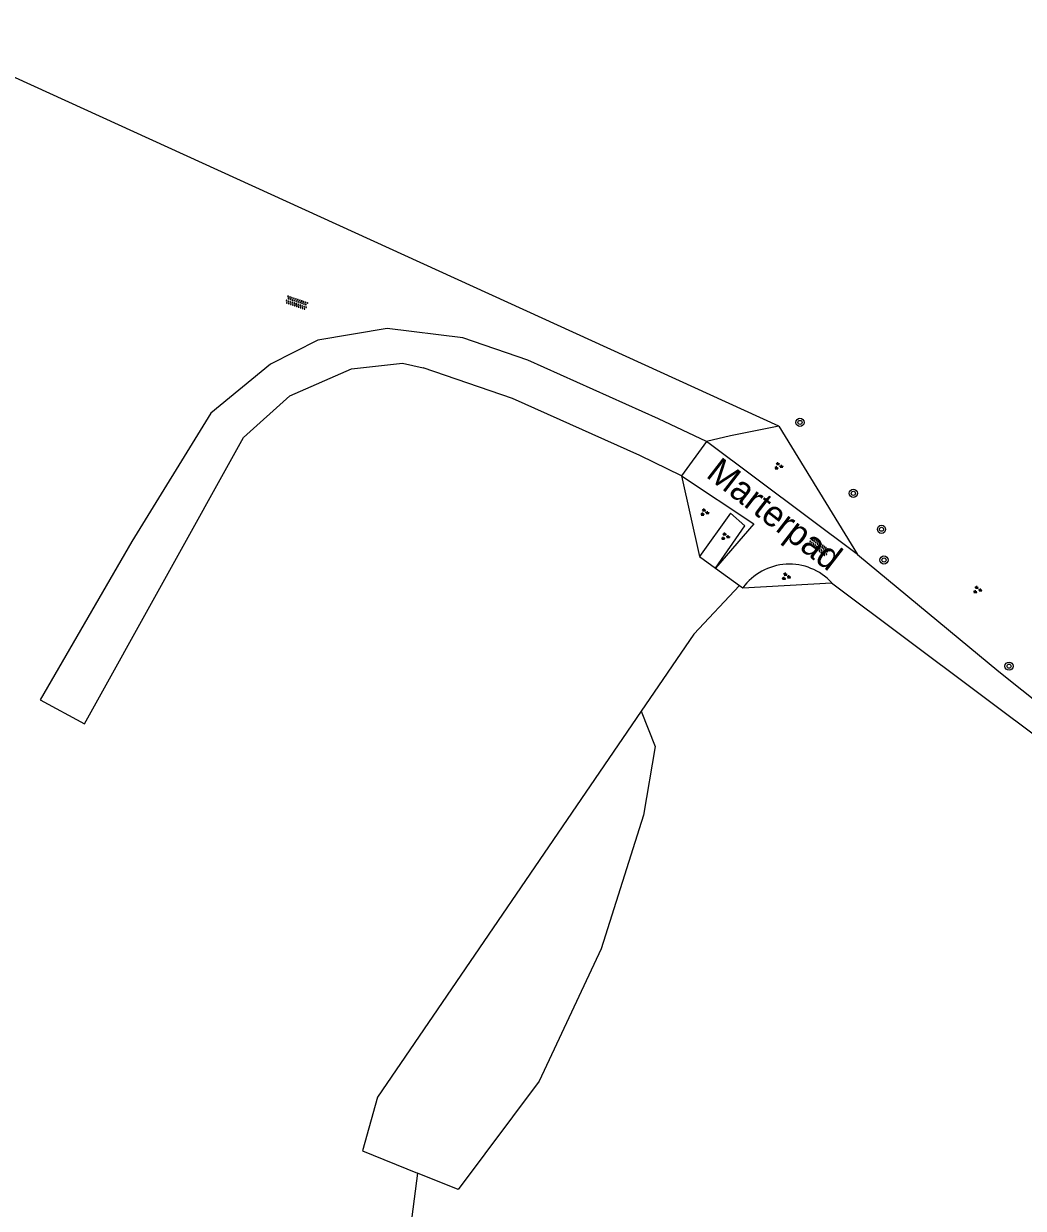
# Model space of a CAD drawing. Extents: x 124000 to 129000, y 395500 to 397503.
# Drawn here: x 127899.3 to 127996.5, y 396131.9 to 396247.1 of the extents above; entities that cross this region are included whole.
import ezdxf

# ---------------------------------------------------------------- set-up
doc = ezdxf.new("R2010")
doc.units = 0
for name, color, linetype in [('gg-afsc-hekwerk', 7, 'Continuous'), ('gg-anno-openbare ruimte label', 7, 'Continuous'), ('gg-knt-onverhard', 7, 'Continuous'), ('gt-grn-groengrens', 7, 'Continuous'), ('gt-grn-vlakafsluiter', 7, 'Continuous'), ('gt-symb-boom', 7, 'Continuous'), ('gt-symb-groenvak', 7, 'Continuous'), ('gt-symb-overige verharding', 7, 'Continuous'), ('gx-grn-maaiveld', 7, 'Continuous')]:
    doc.layers.add(name, color=color, linetype=linetype)

# ---------------------------------------------------------------- blocks, each defined once
blk = doc.blocks.new('gt0-BOOM')
at = {"layer": 'gt-symb-boom'}
for radius in [0.4, 0.2]:
    blk.add_circle((0, 0), radius, dxfattribs=at)
blk = doc.blocks.new('gt0-GRVAK')
at = {"layer": 'gt-symb-groenvak'}
for p, q in [((-0.11, 0.19), (-0.23, 0.24)), ((-0.18, 0.15), (0.09, 0.15)), ((-0.09, 0.21), (-0.16, 0.32)), ((-0.05, 0.21), (-0.05, 0.39)), ((0, 0.21), (0.06, 0.32)), ((0.01, 0.19), (0.13, 0.24)), ((0.26, -0.05), (0.2, 0.06)), ((0.3, -0.05), (0.3, 0.13)), ((0.35, -0.05), (0.41, 0.06)), ((-0.25, -0.23), (-0.36, -0.18)), ((-0.32, -0.26), (-0.05, -0.26)), ((-0.23, -0.21), (-0.29, -0.09)), ((-0.18, -0.2), (-0.18, -0.02)), ((-0.14, -0.21), (-0.07, -0.09)), ((-0.12, -0.23), (0, -0.18)), ((0.24, -0.07), (0.12, -0.02)), ((0.17, -0.11), (0.44, -0.11)), ((0.37, -0.07), (0.49, -0.02))]:
    blk.add_line(p, q, dxfattribs=at)
blk = doc.blocks.new('gt0-OVH')
at = {"layer": 'gt-symb-overige verharding'}
for points in [[(-0.97, 0.3), (-0.97, 0.31), (-0.96, 0.32), (-0.97, 0.33), (-0.97, 0.34), (-0.98, 0.35), (-0.99, 0.35), (-1, 0.36), (-1.01, 0.35), (-1.02, 0.35), (-1.03, 0.34), (-1.03, 0.33), (-1.04, 0.32), (-1.03, 0.31), (-1.03, 0.3), (-1.02, 0.29), (-1.01, 0.29), (-1, 0.28), (-0.99, 0.29), (-0.98, 0.29)], [(-0.87, 0.11), (-0.87, 0.12), (-0.86, 0.13), (-0.87, 0.14), (-0.87, 0.15), (-0.88, 0.16), (-0.89, 0.16), (-0.9, 0.16), (-0.91, 0.16), (-0.92, 0.16), (-0.93, 0.15), (-0.93, 0.14), (-0.94, 0.13), (-0.93, 0.12), (-0.93, 0.11), (-0.92, 0.1), (-0.91, 0.09), (-0.9, 0.09), (-0.89, 0.09), (-0.88, 0.1)], [(-0.77, 0.3), (-0.77, 0.31), (-0.76, 0.32), (-0.77, 0.33), (-0.77, 0.34), (-0.78, 0.35), (-0.79, 0.35), (-0.8, 0.36), (-0.81, 0.35), (-0.82, 0.35), (-0.83, 0.34), (-0.83, 0.33), (-0.84, 0.32), (-0.83, 0.31), (-0.83, 0.3), (-0.82, 0.29), (-0.81, 0.29), (-0.8, 0.28), (-0.79, 0.29), (-0.78, 0.29)], [(-0.67, 0.11), (-0.67, 0.12), (-0.66, 0.13), (-0.67, 0.14), (-0.67, 0.15), (-0.68, 0.16), (-0.69, 0.16), (-0.7, 0.16), (-0.71, 0.16), (-0.72, 0.16), (-0.73, 0.15), (-0.73, 0.14), (-0.74, 0.13), (-0.73, 0.12), (-0.73, 0.11), (-0.72, 0.1), (-0.71, 0.09), (-0.7, 0.09), (-0.69, 0.09), (-0.68, 0.1)], [(-0.57, 0.3), (-0.57, 0.31), (-0.56, 0.32), (-0.57, 0.33), (-0.57, 0.34), (-0.58, 0.35), (-0.59, 0.35), (-0.6, 0.36), (-0.61, 0.35), (-0.62, 0.35), (-0.63, 0.34), (-0.63, 0.33), (-0.64, 0.32), (-0.63, 0.31), (-0.63, 0.3), (-0.62, 0.29), (-0.61, 0.29), (-0.6, 0.28), (-0.59, 0.29), (-0.58, 0.29)], [(-0.47, 0.11), (-0.47, 0.12), (-0.46, 0.13), (-0.47, 0.14), (-0.47, 0.15), (-0.48, 0.16), (-0.49, 0.16), (-0.5, 0.16), (-0.51, 0.16), (-0.52, 0.16), (-0.53, 0.15), (-0.53, 0.14), (-0.54, 0.13), (-0.53, 0.12), (-0.53, 0.11), (-0.52, 0.1), (-0.51, 0.09), (-0.5, 0.09), (-0.49, 0.09), (-0.48, 0.1)], [(-0.37, 0.3), (-0.37, 0.31), (-0.36, 0.32), (-0.37, 0.33), (-0.37, 0.34), (-0.38, 0.35), (-0.39, 0.35), (-0.4, 0.36), (-0.41, 0.35), (-0.42, 0.35), (-0.43, 0.34), (-0.43, 0.33), (-0.44, 0.32), (-0.43, 0.31), (-0.43, 0.3), (-0.42, 0.29), (-0.41, 0.29), (-0.4, 0.28), (-0.39, 0.29), (-0.38, 0.29)], [(-0.27, 0.11), (-0.27, 0.12), (-0.26, 0.13), (-0.27, 0.14), (-0.27, 0.15), (-0.28, 0.16), (-0.29, 0.16), (-0.3, 0.16), (-0.31, 0.16), (-0.32, 0.16), (-0.33, 0.15), (-0.33, 0.14), (-0.34, 0.13), (-0.33, 0.12), (-0.33, 0.11), (-0.32, 0.1), (-0.31, 0.09), (-0.3, 0.09), (-0.29, 0.09), (-0.28, 0.1)], [(-0.17, 0.3), (-0.17, 0.31), (-0.16, 0.32), (-0.17, 0.33), (-0.17, 0.34), (-0.18, 0.35), (-0.19, 0.35), (-0.2, 0.36), (-0.21, 0.35), (-0.22, 0.35), (-0.23, 0.34), (-0.23, 0.33), (-0.24, 0.32), (-0.23, 0.31), (-0.23, 0.3), (-0.22, 0.29), (-0.21, 0.29), (-0.2, 0.28), (-0.19, 0.29), (-0.18, 0.29)], [(-0.07, 0.11), (-0.07, 0.12), (-0.06, 0.13), (-0.07, 0.14), (-0.07, 0.15), (-0.08, 0.16), (-0.09, 0.16), (-0.1, 0.16), (-0.11, 0.16), (-0.12, 0.16), (-0.13, 0.15), (-0.13, 0.14), (-0.14, 0.13), (-0.13, 0.12), (-0.13, 0.11), (-0.12, 0.1), (-0.11, 0.09), (-0.1, 0.09), (-0.09, 0.09), (-0.08, 0.1)], [(0.03, 0.3), (0.03, 0.31), (0.04, 0.32), (0.03, 0.33), (0.03, 0.34), (0.02, 0.35), (0.01, 0.35), (0, 0.36), (-0.01, 0.35), (-0.02, 0.35), (-0.03, 0.34), (-0.03, 0.33), (-0.04, 0.32), (-0.03, 0.31), (-0.03, 0.3), (-0.02, 0.29), (-0.01, 0.29), (0, 0.28), (0.01, 0.29), (0.02, 0.29)], [(0.13, 0.11), (0.13, 0.12), (0.14, 0.13), (0.13, 0.14), (0.13, 0.15), (0.12, 0.16), (0.11, 0.16), (0.1, 0.16), (0.09, 0.16), (0.08, 0.16), (0.07, 0.15), (0.07, 0.14), (0.06, 0.13), (0.07, 0.12), (0.07, 0.11), (0.08, 0.1), (0.09, 0.09), (0.1, 0.09), (0.11, 0.09), (0.12, 0.1)], [(0.23, 0.3), (0.23, 0.31), (0.24, 0.32), (0.23, 0.33), (0.23, 0.34), (0.22, 0.35), (0.21, 0.35), (0.2, 0.36), (0.19, 0.35), (0.18, 0.35), (0.17, 0.34), (0.17, 0.33), (0.16, 0.32), (0.17, 0.31), (0.17, 0.3), (0.18, 0.29), (0.19, 0.29), (0.2, 0.28), (0.21, 0.29), (0.22, 0.29)], [(0.33, 0.11), (0.33, 0.12), (0.34, 0.13), (0.33, 0.14), (0.33, 0.15), (0.32, 0.16), (0.31, 0.16), (0.3, 0.16), (0.29, 0.16), (0.28, 0.16), (0.27, 0.15), (0.27, 0.14), (0.26, 0.13), (0.27, 0.12), (0.27, 0.11), (0.28, 0.1), (0.29, 0.09), (0.3, 0.09), (0.31, 0.09), (0.32, 0.1)], [(0.43, 0.3), (0.43, 0.31), (0.44, 0.32), (0.43, 0.33), (0.43, 0.34), (0.42, 0.35), (0.41, 0.35), (0.4, 0.36), (0.39, 0.35), (0.38, 0.35), (0.37, 0.34), (0.37, 0.33), (0.36, 0.32), (0.37, 0.31), (0.37, 0.3), (0.38, 0.29), (0.39, 0.29), (0.4, 0.28), (0.41, 0.29), (0.42, 0.29)], [(0.53, 0.11), (0.53, 0.12), (0.54, 0.13), (0.53, 0.14), (0.53, 0.15), (0.52, 0.16), (0.51, 0.16), (0.5, 0.16), (0.49, 0.16), (0.48, 0.16), (0.47, 0.15), (0.47, 0.14), (0.46, 0.13), (0.47, 0.12), (0.47, 0.11), (0.48, 0.1), (0.49, 0.09), (0.5, 0.09), (0.51, 0.09), (0.52, 0.1)], [(0.63, 0.3), (0.63, 0.31), (0.64, 0.32), (0.63, 0.33), (0.63, 0.34), (0.62, 0.35), (0.61, 0.35), (0.6, 0.36), (0.59, 0.35), (0.58, 0.35), (0.57, 0.34), (0.57, 0.33), (0.56, 0.32), (0.57, 0.31), (0.57, 0.3), (0.58, 0.29), (0.59, 0.29), (0.6, 0.28), (0.61, 0.29), (0.62, 0.29)], [(0.73, 0.11), (0.73, 0.12), (0.74, 0.13), (0.73, 0.14), (0.73, 0.15), (0.72, 0.16), (0.71, 0.16), (0.7, 0.16), (0.69, 0.16), (0.68, 0.16), (0.67, 0.15), (0.67, 0.14), (0.66, 0.13), (0.67, 0.12), (0.67, 0.11), (0.68, 0.1), (0.69, 0.09), (0.7, 0.09), (0.71, 0.09), (0.72, 0.1)], [(0.83, 0.3), (0.83, 0.31), (0.84, 0.32), (0.83, 0.33), (0.83, 0.34), (0.82, 0.35), (0.81, 0.35), (0.8, 0.36), (0.79, 0.35), (0.78, 0.35), (0.77, 0.34), (0.77, 0.33), (0.76, 0.32), (0.77, 0.31), (0.77, 0.3), (0.78, 0.29), (0.79, 0.29), (0.8, 0.28), (0.81, 0.29), (0.82, 0.29)], [(0.93, 0.11), (0.93, 0.12), (0.94, 0.13), (0.93, 0.14), (0.93, 0.15), (0.92, 0.16), (0.91, 0.16), (0.9, 0.16), (0.89, 0.16), (0.88, 0.16), (0.87, 0.15), (0.87, 0.14), (0.86, 0.13), (0.87, 0.12), (0.87, 0.11), (0.88, 0.1), (0.89, 0.09), (0.9, 0.09), (0.91, 0.09), (0.92, 0.1)], [(1.03, 0.3), (1.03, 0.31), (1.04, 0.32), (1.03, 0.33), (1.03, 0.34), (1.02, 0.35), (1.01, 0.35), (1, 0.36), (0.99, 0.35), (0.98, 0.35), (0.97, 0.34), (0.97, 0.33), (0.96, 0.32), (0.97, 0.31), (0.97, 0.3), (0.98, 0.29), (0.99, 0.29), (1, 0.28), (1.01, 0.29), (1.02, 0.29)], [(-0.97, -0.14), (-0.97, -0.13), (-0.96, -0.12), (-0.97, -0.11), (-0.97, -0.1), (-0.98, -0.09), (-0.99, -0.09), (-1, -0.08), (-1.01, -0.09), (-1.02, -0.09), (-1.03, -0.1), (-1.03, -0.11), (-1.04, -0.12), (-1.03, -0.13), (-1.03, -0.14), (-1.02, -0.15), (-1.01, -0.15), (-1, -0.16), (-0.99, -0.15), (-0.98, -0.15)], [(-0.87, -0.33), (-0.87, -0.32), (-0.86, -0.31), (-0.87, -0.3), (-0.87, -0.29), (-0.88, -0.28), (-0.89, -0.28), (-0.9, -0.28), (-0.91, -0.28), (-0.92, -0.28), (-0.93, -0.29), (-0.93, -0.3), (-0.94, -0.31), (-0.93, -0.32), (-0.93, -0.33), (-0.92, -0.34), (-0.91, -0.35), (-0.9, -0.35), (-0.89, -0.35), (-0.88, -0.34)], [(-0.77, -0.14), (-0.77, -0.13), (-0.76, -0.12), (-0.77, -0.11), (-0.77, -0.1), (-0.78, -0.09), (-0.79, -0.09), (-0.8, -0.08), (-0.81, -0.09), (-0.82, -0.09), (-0.83, -0.1), (-0.83, -0.11), (-0.84, -0.12), (-0.83, -0.13), (-0.83, -0.14), (-0.82, -0.15), (-0.81, -0.15), (-0.8, -0.16), (-0.79, -0.15), (-0.78, -0.15)], [(-0.67, -0.33), (-0.67, -0.32), (-0.66, -0.31), (-0.67, -0.3), (-0.67, -0.29), (-0.68, -0.28), (-0.69, -0.28), (-0.7, -0.28), (-0.71, -0.28), (-0.72, -0.28), (-0.73, -0.29), (-0.73, -0.3), (-0.74, -0.31), (-0.73, -0.32), (-0.73, -0.33), (-0.72, -0.34), (-0.71, -0.35), (-0.7, -0.35), (-0.69, -0.35), (-0.68, -0.34)], [(-0.57, -0.14), (-0.57, -0.13), (-0.56, -0.12), (-0.57, -0.11), (-0.57, -0.1), (-0.58, -0.09), (-0.59, -0.09), (-0.6, -0.08), (-0.61, -0.09), (-0.62, -0.09), (-0.63, -0.1), (-0.63, -0.11), (-0.64, -0.12), (-0.63, -0.13), (-0.63, -0.14), (-0.62, -0.15), (-0.61, -0.15), (-0.6, -0.16), (-0.59, -0.15), (-0.58, -0.15)], [(-0.47, -0.33), (-0.47, -0.32), (-0.46, -0.31), (-0.47, -0.3), (-0.47, -0.29), (-0.48, -0.28), (-0.49, -0.28), (-0.5, -0.28), (-0.51, -0.28), (-0.52, -0.28), (-0.53, -0.29), (-0.53, -0.3), (-0.54, -0.31), (-0.53, -0.32), (-0.53, -0.33), (-0.52, -0.34), (-0.51, -0.35), (-0.5, -0.35), (-0.49, -0.35), (-0.48, -0.34)], [(-0.37, -0.14), (-0.37, -0.13), (-0.36, -0.12), (-0.37, -0.11), (-0.37, -0.1), (-0.38, -0.09), (-0.39, -0.09), (-0.4, -0.08), (-0.41, -0.09), (-0.42, -0.09), (-0.43, -0.1), (-0.43, -0.11), (-0.44, -0.12), (-0.43, -0.13), (-0.43, -0.14), (-0.42, -0.15), (-0.41, -0.15), (-0.4, -0.16), (-0.39, -0.15), (-0.38, -0.15)], [(-0.27, -0.33), (-0.27, -0.32), (-0.26, -0.31), (-0.27, -0.3), (-0.27, -0.29), (-0.28, -0.28), (-0.29, -0.28), (-0.3, -0.28), (-0.31, -0.28), (-0.32, -0.28), (-0.33, -0.29), (-0.33, -0.3), (-0.34, -0.31), (-0.33, -0.32), (-0.33, -0.33), (-0.32, -0.34), (-0.31, -0.35), (-0.3, -0.35), (-0.29, -0.35), (-0.28, -0.34)], [(-0.17, -0.14), (-0.17, -0.13), (-0.16, -0.12), (-0.17, -0.11), (-0.17, -0.1), (-0.18, -0.09), (-0.19, -0.09), (-0.2, -0.08), (-0.21, -0.09), (-0.22, -0.09), (-0.23, -0.1), (-0.23, -0.11), (-0.24, -0.12), (-0.23, -0.13), (-0.23, -0.14), (-0.22, -0.15), (-0.21, -0.15), (-0.2, -0.16), (-0.19, -0.15), (-0.18, -0.15)], [(-0.07, -0.33), (-0.07, -0.32), (-0.06, -0.31), (-0.07, -0.3), (-0.07, -0.29), (-0.08, -0.28), (-0.09, -0.28), (-0.1, -0.28), (-0.11, -0.28), (-0.12, -0.28), (-0.13, -0.29), (-0.13, -0.3), (-0.14, -0.31), (-0.13, -0.32), (-0.13, -0.33), (-0.12, -0.34), (-0.11, -0.35), (-0.1, -0.35), (-0.09, -0.35), (-0.08, -0.34)], [(0.03, -0.14), (0.03, -0.13), (0.04, -0.12), (0.03, -0.11), (0.03, -0.1), (0.02, -0.09), (0.01, -0.09), (0, -0.08), (-0.01, -0.09), (-0.02, -0.09), (-0.03, -0.1), (-0.03, -0.11), (-0.04, -0.12), (-0.03, -0.13), (-0.03, -0.14), (-0.02, -0.15), (-0.01, -0.15), (0, -0.16), (0.01, -0.15), (0.02, -0.15)], [(0.13, -0.33), (0.13, -0.32), (0.14, -0.31), (0.13, -0.3), (0.13, -0.29), (0.12, -0.28), (0.11, -0.28), (0.1, -0.28), (0.09, -0.28), (0.08, -0.28), (0.07, -0.29), (0.07, -0.3), (0.06, -0.31), (0.07, -0.32), (0.07, -0.33), (0.08, -0.34), (0.09, -0.35), (0.1, -0.35), (0.11, -0.35), (0.12, -0.34)], [(0.23, -0.14), (0.23, -0.13), (0.24, -0.12), (0.23, -0.11), (0.23, -0.1), (0.22, -0.09), (0.21, -0.09), (0.2, -0.08), (0.19, -0.09), (0.18, -0.09), (0.17, -0.1), (0.17, -0.11), (0.16, -0.12), (0.17, -0.13), (0.17, -0.14), (0.18, -0.15), (0.19, -0.15), (0.2, -0.16), (0.21, -0.15), (0.22, -0.15)], [(0.33, -0.33), (0.33, -0.32), (0.34, -0.31), (0.33, -0.3), (0.33, -0.29), (0.32, -0.28), (0.31, -0.28), (0.3, -0.28), (0.29, -0.28), (0.28, -0.28), (0.27, -0.29), (0.27, -0.3), (0.26, -0.31), (0.27, -0.32), (0.27, -0.33), (0.28, -0.34), (0.29, -0.35), (0.3, -0.35), (0.31, -0.35), (0.32, -0.34)], [(0.43, -0.14), (0.43, -0.13), (0.44, -0.12), (0.43, -0.11), (0.43, -0.1), (0.42, -0.09), (0.41, -0.09), (0.4, -0.08), (0.39, -0.09), (0.38, -0.09), (0.37, -0.1), (0.37, -0.11), (0.36, -0.12), (0.37, -0.13), (0.37, -0.14), (0.38, -0.15), (0.39, -0.15), (0.4, -0.16), (0.41, -0.15), (0.42, -0.15)], [(0.53, -0.33), (0.53, -0.32), (0.54, -0.31), (0.53, -0.3), (0.53, -0.29), (0.52, -0.28), (0.51, -0.28), (0.5, -0.28), (0.49, -0.28), (0.48, -0.28), (0.47, -0.29), (0.47, -0.3), (0.46, -0.31), (0.47, -0.32), (0.47, -0.33), (0.48, -0.34), (0.49, -0.35), (0.5, -0.35), (0.51, -0.35), (0.52, -0.34)], [(0.63, -0.14), (0.63, -0.13), (0.64, -0.12), (0.63, -0.11), (0.63, -0.1), (0.62, -0.09), (0.61, -0.09), (0.6, -0.08), (0.59, -0.09), (0.58, -0.09), (0.57, -0.1), (0.57, -0.11), (0.56, -0.12), (0.57, -0.13), (0.57, -0.14), (0.58, -0.15), (0.59, -0.15), (0.6, -0.16), (0.61, -0.15), (0.62, -0.15)], [(0.73, -0.33), (0.73, -0.32), (0.74, -0.31), (0.73, -0.3), (0.73, -0.29), (0.72, -0.28), (0.71, -0.28), (0.7, -0.28), (0.69, -0.28), (0.68, -0.28), (0.67, -0.29), (0.67, -0.3), (0.66, -0.31), (0.67, -0.32), (0.67, -0.33), (0.68, -0.34), (0.69, -0.35), (0.7, -0.35), (0.71, -0.35), (0.72, -0.34)], [(0.83, -0.14), (0.83, -0.13), (0.84, -0.12), (0.83, -0.11), (0.83, -0.1), (0.82, -0.09), (0.81, -0.09), (0.8, -0.08), (0.79, -0.09), (0.78, -0.09), (0.77, -0.1), (0.77, -0.11), (0.76, -0.12), (0.77, -0.13), (0.77, -0.14), (0.78, -0.15), (0.79, -0.15), (0.8, -0.16), (0.81, -0.15), (0.82, -0.15)], [(0.93, -0.33), (0.93, -0.32), (0.94, -0.31), (0.93, -0.3), (0.93, -0.29), (0.92, -0.28), (0.91, -0.28), (0.9, -0.28), (0.89, -0.28), (0.88, -0.28), (0.87, -0.29), (0.87, -0.3), (0.86, -0.31), (0.87, -0.32), (0.87, -0.33), (0.88, -0.34), (0.89, -0.35), (0.9, -0.35), (0.91, -0.35), (0.92, -0.34)], [(1.03, -0.14), (1.03, -0.13), (1.04, -0.12), (1.03, -0.11), (1.03, -0.1), (1.02, -0.09), (1.01, -0.09), (1, -0.08), (0.99, -0.09), (0.98, -0.09), (0.97, -0.1), (0.97, -0.11), (0.96, -0.12), (0.97, -0.13), (0.97, -0.14), (0.98, -0.15), (0.99, -0.15), (1, -0.16), (1.01, -0.15), (1.02, -0.15)]]:
    blk.add_lwpolyline(points, close=True, dxfattribs=at)

msp = doc.modelspace()

# ---------------------------------------------------------------- linework, layer by layer
at = {"layer": 'gg-afsc-hekwerk'}
for p, q in [((127965.67, 396206.42), (127963.25, 396203.1)), ((127963.25, 396203.1), (127964.99, 396195.26)), ((127963.25, 396203.1), (127964.99, 396195.26)), ((127964.99, 396195.26), (127966.56, 396194.13)), ((127964.99, 396195.26), (127966.56, 396194.13)), ((127966.56, 396194.13), (127968.9, 396192.44)), ((127966.56, 396194.13), (127968.9, 396192.44)), ((127968.9, 396192.44), (127969.23, 396192.21)), ((127968.9, 396192.44), (127969.23, 396192.21)), ((127969.23, 396192.21), (127977.85, 396192.7)), ((127969.23, 396192.21), (127977.85, 396192.7))]:
    msp.add_line(p, q, dxfattribs=at)
for points in [[(127972.71, 396207.92), (127968.01, 396206.97), (127965.67, 396206.42)], [(127972.71, 396207.92), (127968.01, 396206.97), (127965.67, 396206.42)], [(127977.85, 396192.7), (128006.37, 396171.34), (128022.38, 396162.57), (128043.97, 396152.19)], [(127977.85, 396192.7), (128006.37, 396171.34), (128022.38, 396162.57), (128043.97, 396152.19)]]:
    msp.add_lwpolyline(points, dxfattribs=at)
at = {"layer": 'gg-knt-onverhard'}
msp.add_line((127980.35, 396195.46), (127965.67, 396206.42), dxfattribs=at)
for points in [[(127942, 396216.5), (127934.64, 396217.43), (127927.89, 396216.3), (127923.3, 396213.96), (127917.49, 396209.18), (127909.81, 396196.71), (127900.9, 396181.33), (127905.21, 396178.99), (127920.68, 396206.83), (127925.17, 396210.86), (127931.17, 396213.49), (127936.14, 396214.05), (127938.12, 396213.59)], [(127965.67, 396206.42), (127961, 396208.65), (127948.3, 396214.35), (127942, 396216.5)], [(127963.25, 396203.1), (127959.21, 396205.06), (127946.83, 396210.62), (127938.12, 396213.59)], [(127963.25, 396203.1), (127970.3, 396198.42), (127966.56, 396194.13)], [(127980.35, 396195.46), (127994.1, 396184.08), (128000.98, 396178.6)]]:
    msp.add_lwpolyline(points, dxfattribs=at)
msp.add_arc((127973.74, 396188.93), 5.58, 42.5153, 144.0533, dxfattribs=at)
at = {"layer": 'gt-grn-groengrens'}
msp.add_line((127972.71, 396207.92), (127980.35, 396195.46), dxfattribs=at)
msp.add_lwpolyline([(127966.56, 396194.13), (127969.4, 396198.22), (127968.02, 396199.46), (127964.99, 396195.26)], dxfattribs=at)
at = {"layer": 'gt-grn-vlakafsluiter'}
msp.add_lwpolyline([(127972.71, 396207.92), (127886.95, 396247.06), (127832.31, 396150.83), (127793.75, 396083.3)], dxfattribs=at)
at = {"layer": 'gx-grn-maaiveld'}
for points in [[(127968.9, 396192.44), (127964.44, 396187.7), (127959.32, 396180.22)], [(127959.32, 396180.22), (127933.69, 396142.69), (127932.22, 396137.47), (127937.57, 396135.3)], [(127959.32, 396180.22), (127960.68, 396176.77), (127959.57, 396170.11), (127955.44, 396157.09), (127949.41, 396144.23), (127941.55, 396133.69), (127937.57, 396135.3)], [(127937.57, 396135.3), (127936.79, 396129.31), (127934.88, 396124.31), (127932.82, 396120.26), (127936.45, 396118.83)]]:
    msp.add_lwpolyline(points, dxfattribs=at)

# ---------------------------------------------------------------- block references
at = {"layer": 'gt-symb-boom'}
for p in [(127974.77, 396208.29), (127979.96, 396201.4), (127982.7, 396197.9), (127982.94, 396194.91), (127995.1, 396184.59)]:
    msp.add_blockref('gt0-BOOM', p, dxfattribs=at)
at = {"layer": 'gt-symb-groenvak'}
for p in [(127972.67, 396204.05), (127965.48, 396199.54), (127967.49, 396197.2), (127973.4, 396193.3), (127992.01, 396192.01)]:
    msp.add_blockref('gt0-GRVAK', p, dxfattribs=at)
at = {"layer": 'gt-symb-overige verharding'}
for p, rotation in [((127925.84, 396219.92), -18.851835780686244), ((127976.63, 396196.2), -38.46294706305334)]:
    msp.add_blockref('gt0-OVH', p, dxfattribs=dict(at, rotation=rotation))

# ---------------------------------------------------------------- texts
at = {"layer": 'gg-anno-openbare ruimte label'}
msp.add_text('Marterpad', height=2.5, rotation=322.3, dxfattribs=at).set_placement((127965.53, 396203.05))

doc.saveas('drawing.dxf')
